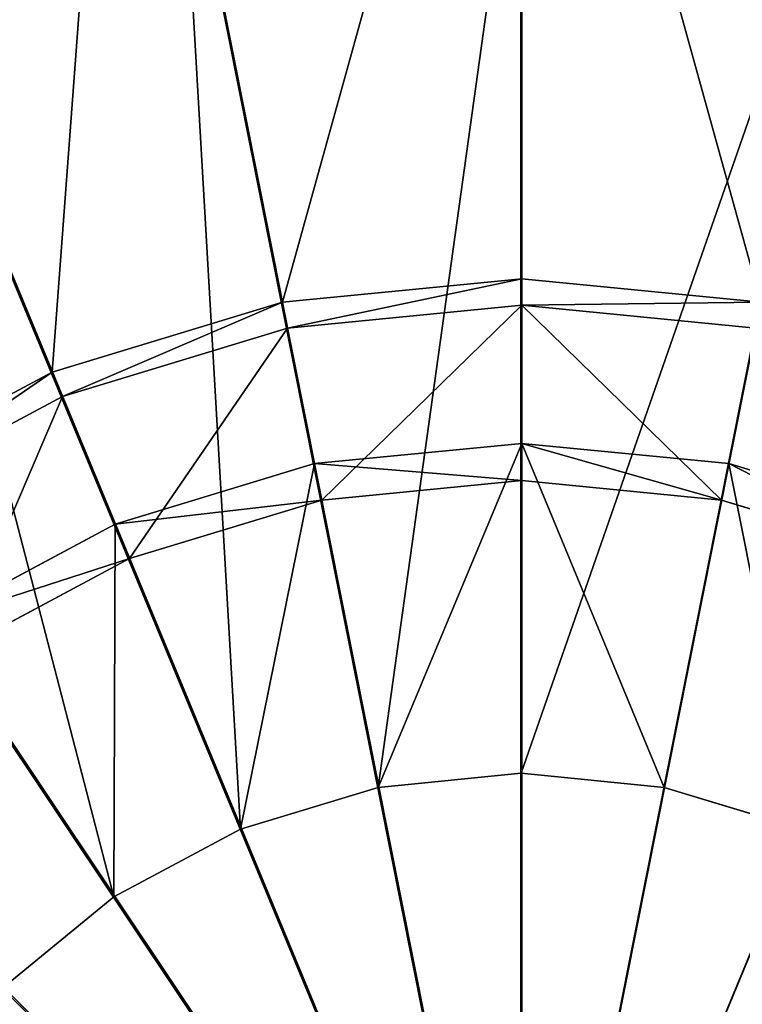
# Model space of a CAD drawing. Extents: x 0 to 35.8, y 0 to 27.5.
# Tile 260 of 285: x 28.8 to 29.5, y 19 to 19.9. Entities that reach past the tile are written whole.
import ezdxf

# ---------------------------------------------------------------- set-up
doc = ezdxf.new("R2010")
doc.units = 0
doc.header["$MEASUREMENT"] = 0
doc.layers.get('0').update_dxf_attribs({"color": 13, "linetype": 'CONTINUOUS'})
for name, color, linetype in [('GAS_ELEMENTS_2', 254, 'CONTINUOUS'), ('GAS_ELEMENTS_2_1', 250, 'CONTINUOUS'), ('RGM8058UC_-_BODY', 252, 'CONTINUOUS')]:
    doc.layers.add(name, color=color, linetype=linetype)

# ---------------------------------------------------------------- blocks, each defined once
blk = doc.blocks.new('RGM8658UC_TRADECAD_V06_DXF')
at = {"layer": 'GAS_ELEMENTS_2', "color": 0}
for p, q in [((29.2675, 20.6404, 6.0313), (29.2675, 18.5524, 6.0313)), ((29.2675, 20.6404, 6.0313), (29.2675, 18.5524, 6.0313)), ((28.8602, 20.6002, 6.0313), (29.2675, 18.5524, 6.0313)), ((28.8602, 20.6002, 6.0313), (29.2675, 18.5524, 6.0313)), ((29.6749, 20.6002, 6.0313), (29.2675, 18.5524, 6.0313)), ((29.6749, 20.6002, 6.0313), (29.2675, 18.5524, 6.0313)), ((28.4685, 20.4814, 6.0313), (29.2675, 18.5524, 6.0313)), ((28.4685, 20.4814, 6.0313), (29.2675, 18.5524, 6.0313)), ((30.0666, 20.4814, 6.0313), (29.2675, 18.5524, 6.0313)), ((30.0666, 20.4814, 6.0313), (29.2675, 18.5524, 6.0313)), ((28.1075, 20.2885, 6.0313), (29.2675, 18.5524, 6.0313)), ((28.1075, 20.2885, 6.0313), (29.2675, 18.5524, 6.0313)), ((29.2677, 19.2245, 6.5366), (29.2675, 20.1497, 6.5366)), ((29.2677, 19.2245, 6.5366), (29.2675, 20.1497, 6.5366)), ((29.1366, 19.2116, 6.5366), (28.9559, 20.119, 6.5366)), ((29.1366, 19.2116, 6.5366), (28.9559, 20.119, 6.5366)), ((29.3988, 19.2116, 6.5366), (29.5792, 20.119, 6.5366)), ((29.3988, 19.2116, 6.5366), (29.5792, 20.119, 6.5366)), ((29.0106, 19.1734, 6.5366), (28.6563, 20.0281, 6.5366)), ((29.0106, 19.1734, 6.5366), (28.6563, 20.0281, 6.5366)), ((28.8944, 19.1113, 6.5366), (28.3801, 19.8805, 6.5366)), ((28.8944, 19.1113, 6.5366), (28.3801, 19.8805, 6.5366)), ((29.2682, 19.6534, 7.2614), (29.2682, 19.6775, 7.444)), ((29.2682, 19.6534, 7.2614), (29.2682, 19.6775, 7.444)), ((29.0536, 19.6322, 7.2614), (29.0489, 19.6559, 7.444)), ((29.0536, 19.6322, 7.2614), (29.0489, 19.6559, 7.444)), ((29.0536, 19.6322, 7.2614), (29.2682, 19.6534, 7.2614)), ((29.0536, 19.6322, 7.2614), (29.2682, 19.6534, 7.2614)), ((29.2682, 19.6534, 7.2614), (29.4827, 19.6322, 7.2614)), ((29.2682, 19.6534, 7.2614), (29.2682, 19.4927, 7.2614)), ((29.2682, 19.6534, 7.2614), (29.4827, 19.6322, 7.2614)), ((29.2682, 19.6534, 7.2614), (29.2682, 19.4927, 7.2614)), ((28.8473, 19.5696, 7.2614), (29.0536, 19.6322, 7.2614)), ((28.8473, 19.5696, 7.2614), (29.0536, 19.6322, 7.2614)), ((29.0536, 19.6322, 7.2614), (29.085, 19.4746, 7.2614)), ((29.0536, 19.6322, 7.2614), (29.085, 19.4746, 7.2614)), ((29.4827, 19.6322, 7.2614), (29.4514, 19.4746, 7.2614)), ((29.4827, 19.6322, 7.2614), (29.4514, 19.4746, 7.2614)), ((28.8473, 19.5696, 7.2614), (28.8381, 19.592, 7.444)), ((28.8473, 19.5696, 7.2614), (28.8381, 19.592, 7.444)), ((28.6572, 19.468, 7.2614), (28.8473, 19.5696, 7.2614)), ((28.6572, 19.468, 7.2614), (28.8473, 19.5696, 7.2614)), ((28.8473, 19.5696, 7.2614), (28.9088, 19.4212, 7.2614)), ((28.8473, 19.5696, 7.2614), (28.9088, 19.4212, 7.2614)), ((29.2682, 19.5267, 6.7104), (29.0783, 19.5081, 6.7104)), ((29.2682, 19.5267, 6.7104), (29.0783, 19.5081, 6.7104)), ((29.2682, 19.5267, 6.7104), (29.2677, 19.2245, 6.7104)), ((29.2682, 19.5267, 6.7104), (29.2677, 19.2245, 6.7104)), ((29.458, 19.5081, 6.7104), (29.2682, 19.5267, 6.7104)), ((29.2682, 19.4927, 7.0512), (29.2682, 19.5267, 6.7104)), ((29.458, 19.5081, 6.7104), (29.2682, 19.5267, 6.7104)), ((29.2682, 19.4927, 7.0512), (29.2682, 19.5267, 6.7104)), ((29.0783, 19.5081, 6.7104), (28.8958, 19.4527, 6.7104)), ((29.0783, 19.5081, 6.7104), (28.8958, 19.4527, 6.7104)), ((29.0783, 19.5081, 6.7104), (29.1366, 19.2116, 6.7104)), ((29.0783, 19.5081, 6.7104), (29.1366, 19.2116, 6.7104)), ((29.085, 19.4746, 7.0512), (29.0783, 19.5081, 6.7104)), ((29.085, 19.4746, 7.0512), (29.0783, 19.5081, 6.7104)), ((29.458, 19.5081, 6.7104), (29.3988, 19.2116, 6.7104)), ((29.458, 19.5081, 6.7104), (29.3988, 19.2116, 6.7104)), ((29.4514, 19.4746, 7.0512), (29.458, 19.5081, 6.7104)), ((29.4514, 19.4746, 7.0512), (29.458, 19.5081, 6.7104)), ((29.6406, 19.4527, 6.7104), (29.458, 19.5081, 6.7104)), ((29.6406, 19.4527, 6.7104), (29.458, 19.5081, 6.7104)), ((29.2682, 19.4927, 7.0512), (29.085, 19.4746, 7.0512)), ((29.2682, 19.4927, 7.0512), (29.085, 19.4746, 7.0512)), ((29.2682, 19.4927, 7.2614), (29.085, 19.4746, 7.2614)), ((29.2682, 19.4927, 7.2614), (29.085, 19.4746, 7.2614)), ((29.4514, 19.4746, 7.0512), (29.2682, 19.4927, 7.0512)), ((29.2682, 19.4927, 7.2614), (29.2682, 19.4927, 7.0512)), ((29.4514, 19.4746, 7.0512), (29.2682, 19.4927, 7.0512)), ((29.4514, 19.4746, 7.2614), (29.2682, 19.4927, 7.2614)), ((29.2682, 19.4927, 7.2614), (29.2682, 19.4927, 7.0512)), ((29.4514, 19.4746, 7.2614), (29.2682, 19.4927, 7.2614)), ((29.085, 19.4746, 7.0512), (28.9088, 19.4212, 7.0512)), ((29.085, 19.4746, 7.0512), (28.9088, 19.4212, 7.0512)), ((29.085, 19.4746, 7.2614), (28.9088, 19.4212, 7.2614)), ((29.085, 19.4746, 7.2614), (28.9088, 19.4212, 7.2614)), ((29.085, 19.4746, 7.2614), (29.085, 19.4746, 7.0512)), ((29.085, 19.4746, 7.2614), (29.085, 19.4746, 7.0512)), ((29.6276, 19.4212, 7.0512), (29.4514, 19.4746, 7.0512)), ((29.4514, 19.4746, 7.2614), (29.4514, 19.4746, 7.0512)), ((29.6276, 19.4212, 7.0512), (29.4514, 19.4746, 7.0512)), ((29.6276, 19.4212, 7.2614), (29.4514, 19.4746, 7.2614)), ((29.4514, 19.4746, 7.2614), (29.4514, 19.4746, 7.0512)), ((29.6276, 19.4212, 7.2614), (29.4514, 19.4746, 7.2614)), ((28.8958, 19.4527, 6.7104), (28.7275, 19.3627, 6.7104)), ((28.8958, 19.4527, 6.7104), (28.7275, 19.3627, 6.7104)), ((28.8958, 19.4527, 6.7104), (29.0106, 19.1734, 6.7104)), ((28.8958, 19.4527, 6.7104), (29.0106, 19.1734, 6.7104)), ((28.9088, 19.4212, 7.0512), (28.8958, 19.4527, 6.7104)), ((28.9088, 19.4212, 7.0512), (28.8958, 19.4527, 6.7104)), ((28.9088, 19.4212, 7.0512), (28.7465, 19.3344, 7.0512)), ((28.9088, 19.4212, 7.0512), (28.7465, 19.3344, 7.0512)), ((28.9088, 19.4212, 7.2614), (28.7465, 19.3344, 7.2614)), ((28.9088, 19.4212, 7.2614), (28.7465, 19.3344, 7.2614)), ((28.9088, 19.4212, 7.2614), (28.9088, 19.4212, 7.0512)), ((28.9088, 19.4212, 7.2614), (28.9088, 19.4212, 7.0512)), ((28.7275, 19.3627, 6.7104), (28.8944, 19.1113, 6.7104)), ((28.7275, 19.3627, 6.7104), (28.8944, 19.1113, 6.7104)), ((29.2677, 19.2245, 6.5366), (29.1366, 19.2116, 6.5366)), ((29.2677, 19.2245, 6.5366), (29.1366, 19.2116, 6.5366)), ((29.2677, 19.2245, 6.7104), (29.1366, 19.2116, 6.7104)), ((29.2677, 19.2245, 6.7104), (29.1366, 19.2116, 6.7104)), ((29.3988, 19.2116, 6.5366), (29.2677, 19.2245, 6.5366)), ((29.2677, 19.2245, 6.7104), (29.2677, 19.2245, 6.5366)), ((29.3988, 19.2116, 6.5366), (29.2677, 19.2245, 6.5366)), ((29.3988, 19.2116, 6.7104), (29.2677, 19.2245, 6.7104)), ((29.2677, 19.2245, 6.7104), (29.2677, 19.2245, 6.5366)), ((29.3988, 19.2116, 6.7104), (29.2677, 19.2245, 6.7104)), ((29.1366, 19.2116, 6.5366), (29.0106, 19.1734, 6.5366)), ((29.1366, 19.2116, 6.5366), (29.0106, 19.1734, 6.5366)), ((29.1366, 19.2116, 6.7104), (29.0106, 19.1734, 6.7104)), ((29.1366, 19.2116, 6.7104), (29.0106, 19.1734, 6.7104)), ((29.1366, 19.2116, 6.7104), (29.1366, 19.2116, 6.5366)), ((29.1366, 19.2116, 6.7104), (29.1366, 19.2116, 6.5366)), ((29.5248, 19.1734, 6.5366), (29.3988, 19.2116, 6.5366)), ((29.3988, 19.2116, 6.7104), (29.3988, 19.2116, 6.5366)), ((29.5248, 19.1734, 6.5366), (29.3988, 19.2116, 6.5366)), ((29.5248, 19.1734, 6.7104), (29.3988, 19.2116, 6.7104)), ((29.3988, 19.2116, 6.7104), (29.3988, 19.2116, 6.5366)), ((29.5248, 19.1734, 6.7104), (29.3988, 19.2116, 6.7104)), ((29.0106, 19.1734, 6.5366), (28.8944, 19.1113, 6.5366)), ((29.0106, 19.1734, 6.5366), (28.8944, 19.1113, 6.5366)), ((29.0106, 19.1734, 6.7104), (28.8944, 19.1113, 6.7104)), ((29.0106, 19.1734, 6.7104), (28.8944, 19.1113, 6.7104)), ((29.0106, 19.1734, 6.7104), (29.0106, 19.1734, 6.5366)), ((29.0106, 19.1734, 6.7104), (29.0106, 19.1734, 6.5366)), ((28.8944, 19.1113, 6.5366), (28.7926, 19.0278, 6.5366)), ((28.8944, 19.1113, 6.5366), (28.7926, 19.0278, 6.5366)), ((28.8944, 19.1113, 6.7104), (28.7926, 19.0278, 6.7104)), ((28.8944, 19.1113, 6.7104), (28.7926, 19.0278, 6.7104)), ((28.8944, 19.1113, 6.7104), (28.8944, 19.1113, 6.5366)), ((28.8944, 19.1113, 6.7104), (28.8944, 19.1113, 6.5366))]:
    blk.add_line(p, q, dxfattribs=at)
at = {"layer": 'GAS_ELEMENTS_2_1', "color": 0}
for p, q in [((29.2682, 20.4463, 7.444), (29.2682, 19.6775, 7.444)), ((29.2682, 20.4463, 7.444), (29.2682, 19.6775, 7.444)), ((28.8989, 20.4099, 7.444), (29.0489, 19.6559, 7.444)), ((28.8989, 20.4099, 7.444), (29.0489, 19.6559, 7.444)), ((29.2682, 18.5536, 7.6431), (29.2682, 20.363, 7.6431)), ((29.2682, 18.5536, 7.6431), (29.2682, 20.363, 7.6431)), ((28.9152, 20.3282, 7.6431), (29.2682, 18.5536, 7.6431)), ((28.9152, 20.3282, 7.6431), (29.2682, 18.5536, 7.6431)), ((29.6212, 20.3282, 7.6431), (29.2682, 18.5536, 7.6431)), ((29.6212, 20.3282, 7.6431), (29.2682, 18.5536, 7.6431)), ((28.5439, 20.3022, 7.444), (28.8381, 19.592, 7.444)), ((28.5439, 20.3022, 7.444), (28.8381, 19.592, 7.444)), ((28.5758, 20.2253, 7.6431), (29.2682, 18.5536, 7.6431)), ((28.5758, 20.2253, 7.6431), (29.2682, 18.5536, 7.6431)), ((29.9606, 20.2253, 7.6431), (29.2682, 18.5536, 7.6431)), ((29.9606, 20.2253, 7.6431), (29.2682, 18.5536, 7.6431)), ((28.263, 20.0581, 7.6431), (29.2682, 18.5536, 7.6431)), ((28.263, 20.0581, 7.6431), (29.2682, 18.5536, 7.6431)), ((27.9888, 19.833, 7.6431), (29.2682, 18.5536, 7.6431)), ((27.9888, 19.833, 7.6431), (29.2682, 18.5536, 7.6431)), ((29.2682, 19.6775, 7.444), (29.0489, 19.6559, 7.444)), ((29.2682, 19.6775, 7.444), (29.0489, 19.6559, 7.444)), ((29.4874, 19.6559, 7.444), (29.2682, 19.6775, 7.444)), ((29.4874, 19.6559, 7.444), (29.2682, 19.6775, 7.444)), ((29.0489, 19.6559, 7.444), (28.8381, 19.592, 7.444)), ((29.0489, 19.6559, 7.444), (28.8381, 19.592, 7.444)), ((28.8381, 19.592, 7.444), (28.6438, 19.4881, 7.444)), ((28.8381, 19.592, 7.444), (28.6438, 19.4881, 7.444))]:
    blk.add_line(p, q, dxfattribs=at)
at = {"layer": 'GAS_ELEMENTS_2', "color": 254}
mesh = blk.add_polyface(dxfattribs=at)
corners = [(29.2675, 20.6404, 6.0313), (28.8602, 20.6002, 6.0313), (29.2675, 18.5524, 6.0313)]
mesh.append_faces([[corners[k] for k in face] for face in [(0, 1, 2)]], dxfattribs={"color": 254})
mesh = blk.add_polyface(dxfattribs=at)
corners = [(29.6749, 20.6002, 6.0313), (29.2675, 20.6404, 6.0313), (29.2675, 18.5524, 6.0313)]
mesh.append_faces([[corners[k] for k in face] for face in [(0, 1, 2)]], dxfattribs={"color": 254})
mesh = blk.add_polyface(dxfattribs=at)
corners = [(29.2675, 18.5524, 6.0313), (28.8602, 20.6002, 6.0313), (28.4685, 20.4814, 6.0313)]
mesh.append_faces([[corners[k] for k in face] for face in [(0, 1, 2)]], dxfattribs={"color": 254})
mesh = blk.add_polyface(dxfattribs=at)
corners = [(30.0666, 20.4814, 6.0313), (29.6749, 20.6002, 6.0313), (29.2675, 18.5524, 6.0313)]
mesh.append_faces([[corners[k] for k in face] for face in [(0, 1, 2)]], dxfattribs={"color": 254})
mesh = blk.add_polyface(dxfattribs=at)
corners = [(29.2675, 18.5524, 6.0313), (28.4685, 20.4814, 6.0313), (28.1075, 20.2885, 6.0313)]
mesh.append_faces([[corners[k] for k in face] for face in [(0, 1, 2)]], dxfattribs={"color": 254})
mesh = blk.add_polyface(dxfattribs=at)
corners = [(30.4276, 20.2885, 6.0313), (30.0666, 20.4814, 6.0313), (29.2675, 18.5524, 6.0313)]
mesh.append_faces([[corners[k] for k in face] for face in [(0, 1, 2)]], dxfattribs={"color": 254})
mesh = blk.add_polyface(dxfattribs=at)
corners = [(29.2675, 18.5524, 6.0313), (28.1075, 20.2885, 6.0313), (27.7911, 20.0288, 6.0313)]
mesh.append_faces([[corners[k] for k in face] for face in [(0, 1, 2)]], dxfattribs={"color": 254})
mesh = blk.add_polyface(dxfattribs=at)
corners = [(30.744, 20.0288, 6.0313), (30.4276, 20.2885, 6.0313), (29.2675, 18.5524, 6.0313)]
mesh.append_faces([[corners[k] for k in face] for face in [(0, 1, 2)]], dxfattribs={"color": 254})
mesh = blk.add_polyface(dxfattribs=at)
corners = [(29.2675, 20.1497, 6.5366), (29.1366, 19.2116, 6.5366), (28.9559, 20.119, 6.5366), (29.2677, 19.2245, 6.5366)]
mesh.append_faces([[corners[k] for k in face] for face in [(0, 1, 2), (1, 0, 3)]], dxfattribs={"vtx0": -1, "color": 254})
mesh = blk.add_polyface(dxfattribs=at)
corners = [(29.5792, 20.119, 6.5366), (29.2677, 19.2245, 6.5366), (29.2675, 20.1497, 6.5366), (29.3988, 19.2116, 6.5366)]
mesh.append_faces([[corners[k] for k in face] for face in [(0, 1, 2), (1, 0, 3)]], dxfattribs={"vtx0": -1, "color": 254})
mesh = blk.add_polyface(dxfattribs=at)
corners = [(28.9559, 20.119, 6.5366), (29.0106, 19.1734, 6.5366), (28.6563, 20.0281, 6.5366), (29.1366, 19.2116, 6.5366)]
mesh.append_faces([[corners[k] for k in face] for face in [(0, 1, 2), (1, 0, 3)]], dxfattribs={"vtx0": -1, "color": 254})
mesh = blk.add_polyface(dxfattribs=at)
corners = [(29.5792, 20.119, 6.5366), (29.5248, 19.1734, 6.5366), (29.3988, 19.2116, 6.5366), (29.8788, 20.0281, 6.5366)]
mesh.append_faces([[corners[k] for k in face] for face in [(0, 1, 2), (1, 0, 3)]], dxfattribs={"vtx0": -1, "color": 254})
mesh = blk.add_polyface(dxfattribs=at)
corners = [(29.2675, 18.5524, 6.0313), (27.7911, 20.0288, 6.0313), (27.5314, 19.7124, 6.0313)]
mesh.append_faces([[corners[k] for k in face] for face in [(0, 1, 2)]], dxfattribs={"color": 254})
mesh = blk.add_polyface(dxfattribs=at)
corners = [(28.6563, 20.0281, 6.5366), (28.8944, 19.1113, 6.5366), (28.3801, 19.8805, 6.5366), (29.0106, 19.1734, 6.5366)]
mesh.append_faces([[corners[k] for k in face] for face in [(0, 1, 2), (1, 0, 3)]], dxfattribs={"vtx0": -1, "color": 254})
mesh = blk.add_polyface(dxfattribs=at)
corners = [(31.0037, 19.7124, 6.0313), (30.744, 20.0288, 6.0313), (29.2675, 18.5524, 6.0313)]
mesh.append_faces([[corners[k] for k in face] for face in [(0, 1, 2)]], dxfattribs={"color": 254})
mesh = blk.add_polyface(dxfattribs=at)
corners = [(28.3801, 19.8805, 6.5366), (28.7926, 19.0278, 6.5366), (28.1381, 19.6818, 6.5366), (28.8944, 19.1113, 6.5366)]
mesh.append_faces([[corners[k] for k in face] for face in [(0, 1, 2), (1, 0, 3)]], dxfattribs={"vtx0": -1, "color": 254})
mesh = blk.add_polyface(dxfattribs=at)
corners = [(29.2675, 18.5524, 6.0313), (27.5314, 19.7124, 6.0313), (27.3385, 19.3514, 6.0313)]
mesh.append_faces([[corners[k] for k in face] for face in [(0, 1, 2)]], dxfattribs={"color": 254})
mesh = blk.add_polyface(dxfattribs=at)
corners = [(31.1966, 19.3514, 6.0313), (31.0037, 19.7124, 6.0313), (29.2675, 18.5524, 6.0313)]
mesh.append_faces([[corners[k] for k in face] for face in [(0, 1, 2)]], dxfattribs={"color": 254})
mesh = blk.add_polyface(dxfattribs=at)
corners = [(29.2682, 19.6775, 7.444), (29.0536, 19.6322, 7.2614), (29.2682, 19.6534, 7.2614), (29.0489, 19.6559, 7.444)]
mesh.append_faces([[corners[k] for k in face] for face in [(0, 1, 2), (1, 0, 3)]], dxfattribs={"vtx0": -1, "color": 254})
mesh = blk.add_polyface(dxfattribs=at)
corners = [(29.4874, 19.6559, 7.444), (29.2682, 19.6534, 7.2614), (29.4827, 19.6322, 7.2614), (29.2682, 19.6775, 7.444)]
mesh.append_faces([[corners[k] for k in face] for face in [(0, 1, 2), (1, 0, 3)]], dxfattribs={"vtx0": -1, "color": 254})
mesh = blk.add_polyface(dxfattribs=at)
corners = [(29.0489, 19.6559, 7.444), (28.8473, 19.5696, 7.2614), (29.0536, 19.6322, 7.2614), (28.8381, 19.592, 7.444)]
mesh.append_faces([[corners[k] for k in face] for face in [(0, 1, 2), (1, 0, 3)]], dxfattribs={"vtx0": -1, "color": 254})
mesh = blk.add_polyface(dxfattribs=at)
corners = [(29.085, 19.4746, 7.2614), (29.2682, 19.6534, 7.2614), (29.0536, 19.6322, 7.2614), (29.2682, 19.4927, 7.2614)]
mesh.append_faces([[corners[k] for k in face] for face in [(0, 1, 2), (1, 0, 3)]], dxfattribs={"vtx0": -1, "color": 254})
mesh = blk.add_polyface(dxfattribs=at)
corners = [(29.4514, 19.4746, 7.2614), (29.2682, 19.6534, 7.2614), (29.2682, 19.4927, 7.2614), (29.4827, 19.6322, 7.2614)]
mesh.append_faces([[corners[k] for k in face] for face in [(0, 1, 2), (1, 0, 3)]], dxfattribs={"vtx0": -1, "color": 254})
mesh = blk.add_polyface(dxfattribs=at)
corners = [(28.9088, 19.4212, 7.2614), (29.0536, 19.6322, 7.2614), (28.8473, 19.5696, 7.2614), (29.085, 19.4746, 7.2614)]
mesh.append_faces([[corners[k] for k in face] for face in [(0, 1, 2), (1, 0, 3)]], dxfattribs={"vtx0": -1, "color": 254})
mesh = blk.add_polyface(dxfattribs=at)
corners = [(29.6276, 19.4212, 7.2614), (29.4827, 19.6322, 7.2614), (29.4514, 19.4746, 7.2614), (29.689, 19.5696, 7.2614)]
mesh.append_faces([[corners[k] for k in face] for face in [(0, 1, 2), (1, 0, 3)]], dxfattribs={"vtx0": -1, "color": 254})
mesh = blk.add_polyface(dxfattribs=at)
corners = [(28.8381, 19.592, 7.444), (28.6572, 19.468, 7.2614), (28.8473, 19.5696, 7.2614), (28.6438, 19.4881, 7.444)]
mesh.append_faces([[corners[k] for k in face] for face in [(0, 1, 2), (1, 0, 3)]], dxfattribs={"vtx0": -1, "color": 254})
mesh = blk.add_polyface(dxfattribs=at)
corners = [(28.7465, 19.3344, 7.2614), (28.8473, 19.5696, 7.2614), (28.6572, 19.468, 7.2614), (28.9088, 19.4212, 7.2614)]
mesh.append_faces([[corners[k] for k in face] for face in [(0, 1, 2), (1, 0, 3)]], dxfattribs={"vtx0": -1, "color": 254})
mesh = blk.add_polyface(dxfattribs=at)
corners = [(29.1366, 19.2116, 6.7104), (29.2682, 19.5267, 6.7104), (29.0783, 19.5081, 6.7104), (29.2677, 19.2245, 6.7104)]
mesh.append_faces([[corners[k] for k in face] for face in [(0, 1, 2), (1, 0, 3)]], dxfattribs={"vtx0": -1, "color": 254})
mesh = blk.add_polyface(dxfattribs=at)
corners = [(29.2682, 19.4927, 7.0512), (29.0783, 19.5081, 6.7104), (29.2682, 19.5267, 6.7104), (29.085, 19.4746, 7.0512)]
mesh.append_faces([[corners[k] for k in face] for face in [(0, 1, 2), (1, 0, 3)]], dxfattribs={"vtx0": -1, "color": 254})
mesh = blk.add_polyface(dxfattribs=at)
corners = [(29.3988, 19.2116, 6.7104), (29.2682, 19.5267, 6.7104), (29.2677, 19.2245, 6.7104), (29.458, 19.5081, 6.7104)]
mesh.append_faces([[corners[k] for k in face] for face in [(0, 1, 2), (1, 0, 3)]], dxfattribs={"vtx0": -1, "color": 254})
mesh = blk.add_polyface(dxfattribs=at)
corners = [(29.4514, 19.4746, 7.0512), (29.2682, 19.5267, 6.7104), (29.458, 19.5081, 6.7104), (29.2682, 19.4927, 7.0512)]
mesh.append_faces([[corners[k] for k in face] for face in [(0, 1, 2), (1, 0, 3)]], dxfattribs={"vtx0": -1, "color": 254})
mesh = blk.add_polyface(dxfattribs=at)
corners = [(29.0106, 19.1734, 6.7104), (29.0783, 19.5081, 6.7104), (28.8958, 19.4527, 6.7104), (29.1366, 19.2116, 6.7104)]
mesh.append_faces([[corners[k] for k in face] for face in [(0, 1, 2), (1, 0, 3)]], dxfattribs={"vtx0": -1, "color": 254})
mesh = blk.add_polyface(dxfattribs=at)
corners = [(29.085, 19.4746, 7.0512), (28.8958, 19.4527, 6.7104), (29.0783, 19.5081, 6.7104), (28.9088, 19.4212, 7.0512)]
mesh.append_faces([[corners[k] for k in face] for face in [(0, 1, 2), (1, 0, 3)]], dxfattribs={"vtx0": -1, "color": 254})
mesh = blk.add_polyface(dxfattribs=at)
corners = [(29.5248, 19.1734, 6.7104), (29.458, 19.5081, 6.7104), (29.3988, 19.2116, 6.7104), (29.6406, 19.4527, 6.7104)]
mesh.append_faces([[corners[k] for k in face] for face in [(0, 1, 2), (1, 0, 3)]], dxfattribs={"vtx0": -1, "color": 254})
mesh = blk.add_polyface(dxfattribs=at)
corners = [(29.6276, 19.4212, 7.0512), (29.458, 19.5081, 6.7104), (29.6406, 19.4527, 6.7104), (29.4514, 19.4746, 7.0512)]
mesh.append_faces([[corners[k] for k in face] for face in [(0, 1, 2), (1, 0, 3)]], dxfattribs={"vtx0": -1, "color": 254})
mesh = blk.add_polyface(dxfattribs=at)
corners = [(29.2682, 19.4927, 7.2614), (29.085, 19.4746, 7.0512), (29.2682, 19.4927, 7.0512), (29.085, 19.4746, 7.2614)]
mesh.append_faces([[corners[k] for k in face] for face in [(0, 1, 2), (1, 0, 3)]], dxfattribs={"vtx0": -1, "color": 254})
mesh = blk.add_polyface(dxfattribs=at)
corners = [(29.4514, 19.4746, 7.2614), (29.2682, 19.4927, 7.0512), (29.4514, 19.4746, 7.0512), (29.2682, 19.4927, 7.2614)]
mesh.append_faces([[corners[k] for k in face] for face in [(0, 1, 2), (1, 0, 3)]], dxfattribs={"vtx0": -1, "color": 254})
mesh = blk.add_polyface(dxfattribs=at)
corners = [(29.085, 19.4746, 7.2614), (28.9088, 19.4212, 7.0512), (29.085, 19.4746, 7.0512), (28.9088, 19.4212, 7.2614)]
mesh.append_faces([[corners[k] for k in face] for face in [(0, 1, 2), (1, 0, 3)]], dxfattribs={"vtx0": -1, "color": 254})
mesh = blk.add_polyface(dxfattribs=at)
corners = [(29.6276, 19.4212, 7.2614), (29.4514, 19.4746, 7.0512), (29.6276, 19.4212, 7.0512), (29.4514, 19.4746, 7.2614)]
mesh.append_faces([[corners[k] for k in face] for face in [(0, 1, 2), (1, 0, 3)]], dxfattribs={"vtx0": -1, "color": 254})
mesh = blk.add_polyface(dxfattribs=at)
corners = [(28.8944, 19.1113, 6.7104), (28.8958, 19.4527, 6.7104), (28.7275, 19.3627, 6.7104), (29.0106, 19.1734, 6.7104)]
mesh.append_faces([[corners[k] for k in face] for face in [(0, 1, 2), (1, 0, 3)]], dxfattribs={"vtx0": -1, "color": 254})
mesh = blk.add_polyface(dxfattribs=at)
corners = [(28.9088, 19.4212, 7.0512), (28.7275, 19.3627, 6.7104), (28.8958, 19.4527, 6.7104), (28.7465, 19.3344, 7.0512)]
mesh.append_faces([[corners[k] for k in face] for face in [(0, 1, 2), (1, 0, 3)]], dxfattribs={"vtx0": -1, "color": 254})
mesh = blk.add_polyface(dxfattribs=at)
corners = [(28.9088, 19.4212, 7.2614), (28.7465, 19.3344, 7.0512), (28.9088, 19.4212, 7.0512), (28.7465, 19.3344, 7.2614)]
mesh.append_faces([[corners[k] for k in face] for face in [(0, 1, 2), (1, 0, 3)]], dxfattribs={"vtx0": -1, "color": 254})
mesh = blk.add_polyface(dxfattribs=at)
corners = [(28.7926, 19.0278, 6.7104), (28.7275, 19.3627, 6.7104), (28.5801, 19.2417, 6.7104), (28.8944, 19.1113, 6.7104)]
mesh.append_faces([[corners[k] for k in face] for face in [(0, 1, 2), (1, 0, 3)]], dxfattribs={"vtx0": -1, "color": 254})
mesh = blk.add_polyface(dxfattribs=at)
corners = [(29.2675, 18.5524, 6.0313), (27.3385, 19.3514, 6.0313), (27.2197, 18.9597, 6.0313)]
mesh.append_faces([[corners[k] for k in face] for face in [(0, 1, 2)]], dxfattribs={"color": 254})
mesh = blk.add_polyface(dxfattribs=at)
corners = [(31.3154, 18.9597, 6.0313), (31.1966, 19.3514, 6.0313), (29.2675, 18.5524, 6.0313)]
mesh.append_faces([[corners[k] for k in face] for face in [(0, 1, 2)]], dxfattribs={"color": 254})
mesh = blk.add_polyface(dxfattribs=at)
corners = [(29.2677, 19.2245, 6.7104), (29.1366, 19.2116, 6.5366), (29.2677, 19.2245, 6.5366), (29.1366, 19.2116, 6.7104)]
mesh.append_faces([[corners[k] for k in face] for face in [(0, 1, 2), (1, 0, 3)]], dxfattribs={"vtx0": -1, "color": 254})
mesh = blk.add_polyface(dxfattribs=at)
corners = [(29.3988, 19.2116, 6.7104), (29.2677, 19.2245, 6.5366), (29.3988, 19.2116, 6.5366), (29.2677, 19.2245, 6.7104)]
mesh.append_faces([[corners[k] for k in face] for face in [(0, 1, 2), (1, 0, 3)]], dxfattribs={"vtx0": -1, "color": 254})
mesh = blk.add_polyface(dxfattribs=at)
corners = [(29.1366, 19.2116, 6.7104), (29.0106, 19.1734, 6.5366), (29.1366, 19.2116, 6.5366), (29.0106, 19.1734, 6.7104)]
mesh.append_faces([[corners[k] for k in face] for face in [(0, 1, 2), (1, 0, 3)]], dxfattribs={"vtx0": -1, "color": 254})
mesh = blk.add_polyface(dxfattribs=at)
corners = [(29.5248, 19.1734, 6.7104), (29.3988, 19.2116, 6.5366), (29.5248, 19.1734, 6.5366), (29.3988, 19.2116, 6.7104)]
mesh.append_faces([[corners[k] for k in face] for face in [(0, 1, 2), (1, 0, 3)]], dxfattribs={"vtx0": -1, "color": 254})
mesh = blk.add_polyface(dxfattribs=at)
corners = [(29.0106, 19.1734, 6.7104), (28.8944, 19.1113, 6.5366), (29.0106, 19.1734, 6.5366), (28.8944, 19.1113, 6.7104)]
mesh.append_faces([[corners[k] for k in face] for face in [(0, 1, 2), (1, 0, 3)]], dxfattribs={"vtx0": -1, "color": 254})
mesh = blk.add_polyface(dxfattribs=at)
corners = [(28.8944, 19.1113, 6.7104), (28.7926, 19.0278, 6.5366), (28.8944, 19.1113, 6.5366), (28.7926, 19.0278, 6.7104)]
mesh.append_faces([[corners[k] for k in face] for face in [(0, 1, 2), (1, 0, 3)]], dxfattribs={"vtx0": -1, "color": 254})
at = {"layer": 'GAS_ELEMENTS_2_1', "color": 250}
mesh = blk.add_polyface(dxfattribs=at)
corners = [(29.0489, 19.6559, 7.444), (29.2682, 20.4463, 7.444), (28.8989, 20.4099, 7.444), (29.2682, 19.6775, 7.444)]
mesh.append_faces([[corners[k] for k in face] for face in [(0, 1, 2), (1, 0, 3)]], dxfattribs={"vtx0": -1, "color": 250})
mesh = blk.add_polyface(dxfattribs=at)
corners = [(29.4874, 19.6559, 7.444), (29.2682, 20.4463, 7.444), (29.2682, 19.6775, 7.444), (29.6374, 20.4099, 7.444)]
mesh.append_faces([[corners[k] for k in face] for face in [(0, 1, 2), (1, 0, 3)]], dxfattribs={"vtx0": -1, "color": 250})
mesh = blk.add_polyface(dxfattribs=at)
corners = [(28.8381, 19.592, 7.444), (28.8989, 20.4099, 7.444), (28.5439, 20.3022, 7.444), (29.0489, 19.6559, 7.444)]
mesh.append_faces([[corners[k] for k in face] for face in [(0, 1, 2), (1, 0, 3)]], dxfattribs={"vtx0": -1, "color": 250})
mesh = blk.add_polyface(dxfattribs=at)
corners = [(29.2682, 18.5536, 7.6431), (28.9152, 20.3282, 7.6431), (29.2682, 20.363, 7.6431)]
mesh.append_faces([[corners[k] for k in face] for face in [(0, 1, 2)]], dxfattribs={"color": 250})
mesh = blk.add_polyface(dxfattribs=at)
corners = [(29.6212, 20.3282, 7.6431), (29.2682, 18.5536, 7.6431), (29.2682, 20.363, 7.6431)]
mesh.append_faces([[corners[k] for k in face] for face in [(0, 1, 2)]], dxfattribs={"color": 250})
mesh = blk.add_polyface(dxfattribs=at)
corners = [(29.2682, 18.5536, 7.6431), (28.5758, 20.2253, 7.6431), (28.9152, 20.3282, 7.6431)]
mesh.append_faces([[corners[k] for k in face] for face in [(0, 1, 2)]], dxfattribs={"color": 250})
mesh = blk.add_polyface(dxfattribs=at)
corners = [(29.9606, 20.2253, 7.6431), (29.2682, 18.5536, 7.6431), (29.6212, 20.3282, 7.6431)]
mesh.append_faces([[corners[k] for k in face] for face in [(0, 1, 2)]], dxfattribs={"color": 250})
mesh = blk.add_polyface(dxfattribs=at)
corners = [(28.6438, 19.4881, 7.444), (28.5439, 20.3022, 7.444), (28.2167, 20.1273, 7.444), (28.8381, 19.592, 7.444)]
mesh.append_faces([[corners[k] for k in face] for face in [(0, 1, 2), (1, 0, 3)]], dxfattribs={"vtx0": -1, "color": 250})
mesh = blk.add_polyface(dxfattribs=at)
corners = [(29.2682, 18.5536, 7.6431), (28.263, 20.0581, 7.6431), (28.5758, 20.2253, 7.6431)]
mesh.append_faces([[corners[k] for k in face] for face in [(0, 1, 2)]], dxfattribs={"color": 250})
mesh = blk.add_polyface(dxfattribs=at)
corners = [(30.2734, 20.0581, 7.6431), (29.2682, 18.5536, 7.6431), (29.9606, 20.2253, 7.6431)]
mesh.append_faces([[corners[k] for k in face] for face in [(0, 1, 2)]], dxfattribs={"color": 250})
mesh = blk.add_polyface(dxfattribs=at)
corners = [(29.2682, 18.5536, 7.6431), (27.9888, 19.833, 7.6431), (28.263, 20.0581, 7.6431)]
mesh.append_faces([[corners[k] for k in face] for face in [(0, 1, 2)]], dxfattribs={"color": 250})
mesh = blk.add_polyface(dxfattribs=at)
corners = [(30.5476, 19.833, 7.6431), (29.2682, 18.5536, 7.6431), (30.2734, 20.0581, 7.6431)]
mesh.append_faces([[corners[k] for k in face] for face in [(0, 1, 2)]], dxfattribs={"color": 250})
mesh = blk.add_polyface(dxfattribs=at)
corners = [(29.2682, 18.5536, 7.6431), (27.7637, 19.5588, 7.6431), (27.9888, 19.833, 7.6431)]
mesh.append_faces([[corners[k] for k in face] for face in [(0, 1, 2)]], dxfattribs={"color": 250})
mesh = blk.add_polyface(dxfattribs=at)
corners = [(30.7726, 19.5588, 7.6431), (29.2682, 18.5536, 7.6431), (30.5476, 19.833, 7.6431)]
mesh.append_faces([[corners[k] for k in face] for face in [(0, 1, 2)]], dxfattribs={"color": 250})
mesh = blk.add_polyface(dxfattribs=at)
corners = [(29.2682, 18.5536, 7.6431), (27.5965, 19.246, 7.6431), (27.7637, 19.5588, 7.6431)]
mesh.append_faces([[corners[k] for k in face] for face in [(0, 1, 2)]], dxfattribs={"color": 250})
mesh = blk.add_polyface(dxfattribs=at)
corners = [(30.9398, 19.246, 7.6431), (29.2682, 18.5536, 7.6431), (30.7726, 19.5588, 7.6431)]
mesh.append_faces([[corners[k] for k in face] for face in [(0, 1, 2)]], dxfattribs={"color": 250})
mesh = blk.add_polyface(dxfattribs=at)
corners = [(29.2682, 18.5536, 7.6431), (27.4936, 18.9066, 7.6431), (27.5965, 19.246, 7.6431)]
mesh.append_faces([[corners[k] for k in face] for face in [(0, 1, 2)]], dxfattribs={"color": 250})
mesh = blk.add_polyface(dxfattribs=at)
corners = [(31.0428, 18.9066, 7.6431), (29.2682, 18.5536, 7.6431), (30.9398, 19.246, 7.6431)]
mesh.append_faces([[corners[k] for k in face] for face in [(0, 1, 2)]], dxfattribs={"color": 250})
at = {"layer": 'RGM8058UC_-_BODY', "color": 252}
mesh = blk.add_polyface(dxfattribs=at)
corners = [(34.9324, 3.6756), (23.5753, 24.0972), (23.5753, 3.6756), (34.9324, 24.0972)]
mesh.append_faces([[corners[k] for k in face] for face in [(0, 1, 2), (1, 0, 3)]], dxfattribs={"vtx0": -1, "color": 252})
mesh = blk.add_polyface(dxfattribs=at)
corners = [(33.9324, 23.0972, 6.032), (23.8503, 4.6756, 6.032), (23.8503, 23.0972, 6.032), (33.9324, 4.6756, 6.032)]
mesh.append_faces([[corners[k] for k in face] for face in [(0, 1, 2), (1, 0, 3)]], dxfattribs={"vtx0": -1, "color": 252})

msp = doc.modelspace()

# ---------------------------------------------------------------- block references
at = {"color": 0}
msp.add_blockref('RGM8658UC_TRADECAD_V06_DXF', (0, 0), dxfattribs=at)

doc.saveas('drawing.dxf')
